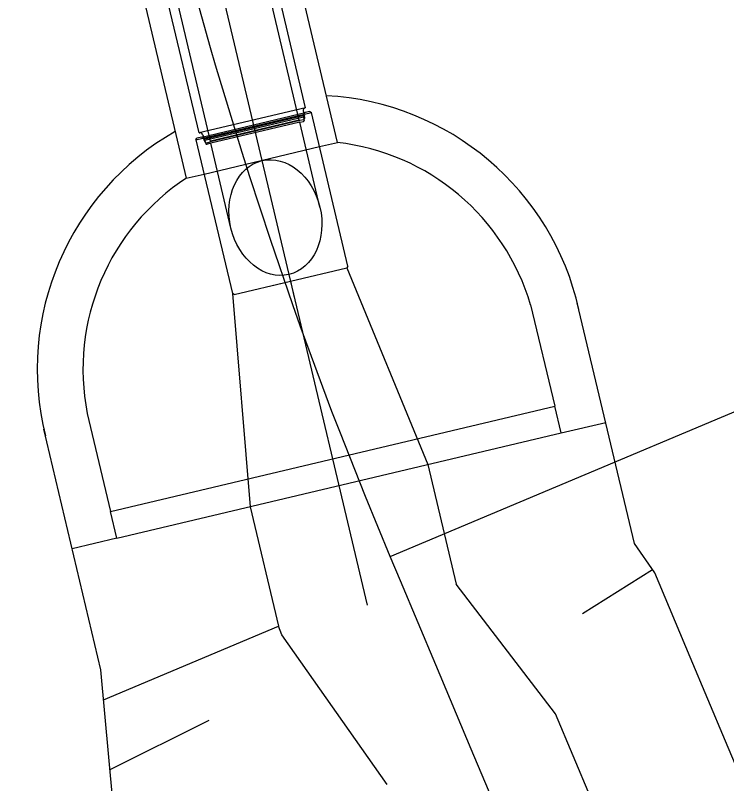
# Model space of a CAD drawing. Extents: x -583721 to -583071, y -1166145 to -1165065.
# Drawn here: x -583469.37 to -583461.59, y -1165322.48 to -1165314.07 of the extents above; entities that cross this region are included whole.
import ezdxf

# ---------------------------------------------------------------- set-up
doc = ezdxf.new("R2010")
doc.units = 0
for name, color, linetype in [('14', 7, 'Continuous'), ('21', 7, 'Continuous'), ('5', 7, 'Continuous'), ('Default', 7, 'Continuous'), ('KOTY', 7, 'Continuous'), ('TISK', 7, 'Continuous')]:
    doc.layers.add(name, color=color, linetype=linetype)

msp = doc.modelspace()

# ---------------------------------------------------------------- linework, layer by layer
at = {"layer": '14'}
for p, q in [((-583463.163, -1165320.6233), (-583462.3988, -1165320.1389)), ((-583468.4042, -1165321.566), (-583466.4916, -1165320.7612)), ((-583467.2535, -1165321.7944), (-583468.3349, -1165322.3341))]:
    msp.add_line(p, q, dxfattribs=at)
at = {"layer": '21'}
for p, q in [((-583465.7411, -1165316.8382), (-583464.8556, -1165318.9919)), ((-583466.3763, -1165316.9119), (-583465.5186, -1165320.5306)), ((-583466.9949, -1165317.12), (-583466.8017, -1165319.4532)), ((-583463.7315, -1165317.2447), (-583463.4652, -1165318.3541)), ((-583462.5953, -1165319.8562), (-583463.2198, -1165317.2214)), ((-583463.396, -1165318.646), (-583463.4652, -1165318.3541)), ((-583468.5831, -1165318.4322), (-583468.3304, -1165319.5072)), ((-583463.396, -1165318.646), (-583462.9095, -1165318.5307)), ((-583468.4336, -1165321.2399), (-583469.0581, -1165318.6051)), ((-583464.8556, -1165318.9919), (-583464.5455, -1165320.3)), ((-583466.8017, -1165319.4532), (-583466.4916, -1165320.7612)), ((-583468.2612, -1165319.7991), (-583468.3304, -1165319.5072)), ((-583468.2612, -1165319.7991), (-583468.7477, -1165319.9144))]:
    msp.add_line(p, q, dxfattribs=at)
for points in [[(-583466.0402, -1165315.5115), (-583465.8455, -1165315.4654), (-583467.716, -1165307.5734), (-583467.9106, -1165307.6195)], [(-583469.1755, -1165307.9193), (-583469.3702, -1165307.9655), (-583467.4997, -1165315.8574), (-583467.3051, -1165315.8113)], [(-583466.5896, -1165317.0393), (-583466.359, -1165316.9847), (-583466.3171, -1165317.1615)], [(-583461.2085, -1165322.9424), (-583461.5964, -1165322.0207), (-583461.9842, -1165321.099), (-583462.3721, -1165320.1773), (-583462.5953, -1165319.8562)], [(-583463.0711, -1165322.6413), (-583463.459, -1165321.7195), (-583464.5455, -1165320.3)], [(-583465.3024, -1165322.4953), (-583466.4522, -1165320.855), (-583466.4916, -1165320.7612)], [(-583451.7645, -1165359.1108), (-583453.4379, -1165355.4752), (-583453.8438, -1165354.5611), (-583454.8501, -1165352.2722), (-583458.1761, -1165345.5348), (-583458.6104, -1165344.6327), (-583460.3331, -1165341.0179), (-583460.7583, -1165340.1119), (-583463.7328, -1165333.769), (-583464.1547, -1165332.8616), (-583465.7667, -1165329.2002), (-583466.1345, -1165328.27), (-583468.3043, -1165322.6736), (-583468.4336, -1165321.2399)]]:
    msp.add_lwpolyline(points, dxfattribs=at)
for centre, major_axis, start_param, end_param in [((-583466.1302, -1165317.9492), (-2.8807, -0.8377), 3.078999, 4.374935), ((-583466.1306, -1165317.9493), (-2.8807, -0.8377), 4.949313, 6.245248), ((-583466.1302, -1165317.9492), (-2.4006, -0.698), 3.144264, 4.315332), ((-583466.1302, -1165317.9492), (-2.4006, -0.698), 5.006503, 6.194644)]:
    msp.add_ellipse(centre, major_axis=major_axis, ratio=0.99995, start_param=start_param, end_param=end_param, dxfattribs=at)
at = {"layer": '5'}
msp.add_line((-583466.7886, -1165315.1721), (-583466.3763, -1165316.9119), dxfattribs=at)
at = {"layer": 'Default'}
for p, q in [((-583467.3553, -1165312.7811), (-583466.7378, -1165315.3864)), ((-583466.2658, -1165315.2207), (-583466.8369, -1165312.8003)), ((-583466.1947, -1165315.0867), (-583466.7017, -1165312.9378)), ((-583467.234, -1165315.4502), (-583467.8099, -1165313.0309)), ((-583467.3577, -1165315.3623), (-583467.869, -1165313.2145)), ((-583466.1947, -1165315.0867), (-583467.3577, -1165315.3623)), ((-583466.1947, -1165315.0867), (-583466.2003, -1165315.088)), ((-583467.3939, -1165315.4367), (-583466.1289, -1165315.1369)), ((-583467.3305, -1165315.4062), (-583466.1992, -1165315.1381)), ((-583467.3124, -1165315.4174), (-583466.2104, -1165315.1562)), ((-583466.207, -1165315.1705), (-583467.3091, -1165315.4317)), ((-583466.2204, -1165315.1205), (-583466.2056, -1165315.1941)), ((-583466.207, -1165315.1705), (-583466.2154, -1165315.1841)), ((-583466.207, -1165315.1705), (-583466.2104, -1165315.1562)), ((-583466.147, -1165315.1257), (-583466.1992, -1165315.1381)), ((-583466.147, -1165315.1257), (-583466.1289, -1165315.1369)), ((-583465.73, -1165316.8202), (-583466.1289, -1165315.1369)), ((-583467.2955, -1165315.4401), (-583466.2154, -1165315.1841)), ((-583466.2562, -1165315.2266), (-583467.2399, -1165315.4598)), ((-583466.2658, -1165315.2207), (-583467.234, -1165315.4502)), ((-583466.2576, -1165315.2444), (-583467.2306, -1165315.4751)), ((-583466.2658, -1165315.2207), (-583466.2562, -1165315.2266)), ((-583466.2576, -1165315.2444), (-583466.2167, -1165315.2348)), ((-583466.0375, -1165316.1731), (-583466.2576, -1165315.2444)), ((-583466.2159, -1165315.2171), (-583466.2562, -1165315.2266)), ((-583466.2071, -1165315.2191), (-583466.2154, -1165315.1841)), ((-583466.2056, -1165315.1941), (-583466.2059, -1165315.2048)), ((-583467.3939, -1165315.4367), (-583467.3828, -1165315.4186)), ((-583467.3305, -1165315.4062), (-583467.3828, -1165315.4186)), ((-583467.3577, -1165315.3623), (-583467.352, -1165315.361)), ((-583467.3195, -1165315.381), (-583467.2997, -1165315.4534)), ((-583467.3091, -1165315.4317), (-583467.3124, -1165315.4174)), ((-583467.3939, -1165315.4367), (-583466.9949, -1165317.12)), ((-583467.3091, -1165315.4317), (-583467.2955, -1165315.4401)), ((-583467.3051, -1165315.8113), (-583466.0402, -1165315.5115)), ((-583467.2997, -1165315.4534), (-583467.2946, -1165315.4629)), ((-583467.2872, -1165315.4751), (-583467.2955, -1165315.4401)), ((-583467.2802, -1165315.4693), (-583467.2399, -1165315.4598)), ((-583467.2306, -1165315.4751), (-583467.2715, -1165315.4848)), ((-583467.234, -1165315.4502), (-583467.2399, -1165315.4598)), ((-583467.0105, -1165316.4037), (-583467.2306, -1165315.4751)), ((-583466.9769, -1165317.1311), (-583465.7411, -1165316.8382)), ((-583465.73, -1165316.8202), (-583465.7411, -1165316.8382)), ((-583466.9769, -1165317.1311), (-583466.9949, -1165317.12)), ((-583468.3304, -1165319.5072), (-583463.4652, -1165318.3541)), ((-583468.2612, -1165319.7991), (-583463.396, -1165318.646))]:
    msp.add_line(p, q, dxfattribs=at)
for centre, major_axis, start_param, end_param in [((-583466.1941, -1165315.1143), (-0.0259, -0.0075), 4.662124, 6.23292), ((-583466.1958, -1165315.1527), (0.0144, 0.0042), 1.520531, 3.091327), ((-583466.2197, -1165315.2221), (0.0125, 0.0036), 4.662124, 6.23292), ((-583466.2189, -1165315.2044), (-0.0125, -0.0036), 1.520531, 2.829528), ((-583467.3458, -1165315.3873), (-0.0259, -0.0075), 3.091327, 4.662124), ((-583467.327, -1165315.4208), (0.0144, 0.0042), 6.23292, 7.803716), ((-583467.2832, -1165315.4567), (-0.0125, -0.0036), 0.211534, 1.520531), ((-583467.2745, -1165315.4721), (0.0125, 0.0036), 3.091327, 4.662124)]:
    msp.add_ellipse(centre, major_axis=major_axis, ratio=0.99995, start_param=start_param, end_param=end_param, dxfattribs=at)
msp.add_ellipse((-583466.524, -1165316.2884), major_axis=(-0.1478, 0.6234), ratio=0.780386, dxfattribs=at)
at = {"layer": 'KOTY'}
msp.add_lwpolyline([(-583463.9928, -1165323.0291), (-583464.3807, -1165322.1074), (-583464.7686, -1165321.1857), (-583465.1564, -1165320.264), (-583465.2677, -1165319.9995), (-583465.5396, -1165319.3403), (-583465.8206, -1165318.6293), (-583465.905, -1165318.4095), (-583466.2517, -1165317.4715), (-583466.3328, -1165317.2434), (-583466.5795, -1165316.5268), (-583466.8038, -1165315.8429), (-583466.8884, -1165315.5757), (-583467.1783, -1165314.6187), (-583467.2332, -1165314.4291), (-583467.4489, -1165313.656)], dxfattribs=at)
at = {"layer": 'TISK'}
msp.add_lwpolyline([(-583465.2677, -1165319.9995), (-583442.2248, -1165310.303)], dxfattribs=at)

doc.saveas('drawing.dxf')
